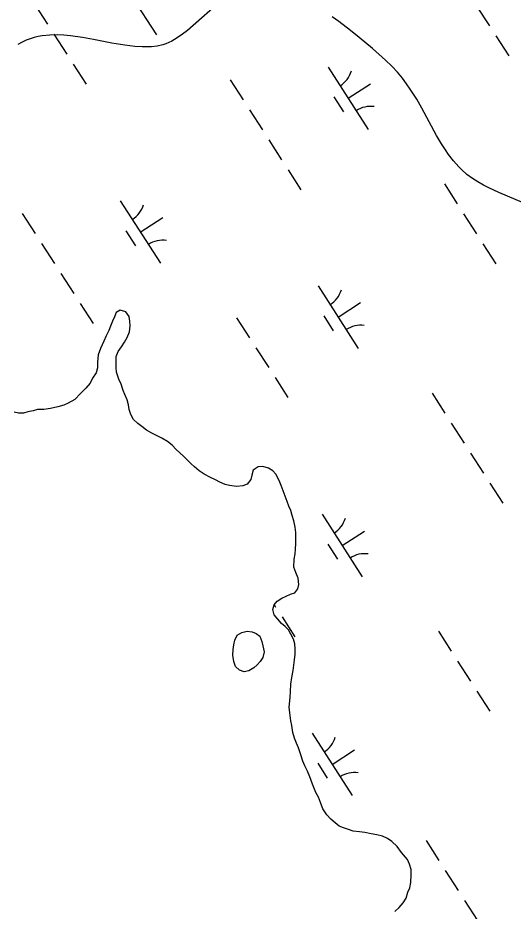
# Model space of a CAD drawing. Extents: x 3937982 to 3958556, y 219448 to 241894.
# Drawn here: x 3945560 to 3945894, y 232047 to 232648 of the extents above; entities that cross this region are included whole.
import ezdxf

# ---------------------------------------------------------------- set-up
doc = ezdxf.new("R2010")
doc.units = 0
for name, color, linetype in [('V-SITE-VEGE', 7, 'Continuous'), ('V-TOPO-SHOR', 7, 'Continuous'), ('V-WETL-SWMP', 7, 'Continuous')]:
    doc.layers.add(name, color=color, linetype=linetype)

msp = doc.modelspace()

# ---------------------------------------------------------------- linework, layer by layer
at = {"layer": 'V-SITE-VEGE'}
for points in [[(3945699.172, 232661.644), (3945674.561, 232639.962), (3945671.278, 232637.422), (3945667.774, 232635.002), (3945664.034, 232632.814), (3945662.103, 232631.874), (3945660.11, 232631.051), (3945658.052, 232630.371), (3945654.306, 232629.519), (3945650.425, 232629.025), (3945647.769, 232628.876), (3945644.146, 232628.876), (3945639.188, 232629.183), (3945632.379, 232630.033), (3945623.797, 232631.542), (3945611.294, 232634.023), (3945604.075, 232635.327), (3945595.834, 232636.464), (3945591.464, 232636.837), (3945586.837, 232637.005), (3945581.957, 232636.875), (3945576.831, 232636.325), (3945574.221, 232635.854), (3945571.559, 232635.221), (3945568.848, 232634.404), (3945566.089, 232633.371), (3945563.287, 232632.095), (3945560.451, 232630.537)], [(3945905.961, 232521.782), (3945884.227, 232530.928), (3945877.332, 232534.138), (3945873.78, 232535.968), (3945870.119, 232538.041), (3945866.383, 232540.415), (3945862.631, 232543.157), (3945858.93, 232546.362), (3945857.157, 232548.14), (3945853.548, 232552.258), (3945850.237, 232556.596), (3945848.166, 232559.594), (3945845.549, 232563.705), (3945842.235, 232569.357), (3945832.302, 232587.678), (3945828.849, 232593.722), (3945824.565, 232600.554), (3945822.087, 232604.14), (3945819.263, 232607.904), (3945816.014, 232611.833), (3945812.246, 232615.906), (3945807.839, 232620.092), (3945799.059, 232627.768), (3945790.253, 232635.186), (3945784.375, 232639.931), (3945776.527, 232645.946), (3945772.038, 232649.198)]]:
    msp.add_lwpolyline(points, dxfattribs=at)
at = {"layer": 'V-TOPO-SHOR'}
for points in [[(3945627.916, 232423.896), (3945630.128, 232427.152), (3945632.292, 232430.081), (3945634.078, 232433.429), (3945635.582, 232437.238), (3945636.003, 232441.228), (3945635.876, 232444.23), (3945635.326, 232447.507), (3945633.185, 232450.632), (3945629.331, 232451.824), (3945626.728, 232450.258), (3945625.448, 232447.298), (3945624.168, 232444.339), (3945622.892, 232441.052), (3945621.612, 232438.092), (3945620.013, 232434.476), (3945618.411, 232430.857), (3945616.171, 232425.923), (3945614.577, 232421.651), (3945613.971, 232416.736), (3945614.012, 232412.806), (3945613.064, 232409.523), (3945610.809, 232405.9), (3945609.203, 232402.609), (3945606.291, 232399.305), (3945602.726, 232395.668), (3945598.838, 232391.699), (3945594.282, 232389.035), (3945591.349, 232387.695), (3945587.429, 232386.673), (3945582.53, 232385.641), (3945577.953, 232384.941), (3945573.697, 232384.898), (3945570.76, 232383.886), (3945567.166, 232383.194), (3945564.227, 232382.51), (3945560.955, 232382.477), (3945558.001, 232383.102)], [(3945752.326, 232148.274), (3945750.972, 232152.515), (3945749.289, 232157.082), (3945747.947, 232160.343), (3945746.604, 232163.603), (3945745.582, 232167.521), (3945744.881, 232172.098), (3945744.193, 232175.365), (3945743.487, 232180.595), (3945743.118, 232184.521), (3945743.708, 232191.075), (3945743.995, 232195.005), (3945744.271, 232199.92), (3945744.879, 232204.51), (3945745.815, 232209.104), (3945746.106, 232212.706), (3945746.724, 232216.315), (3945747.013, 232220.247), (3945746.976, 232223.847), (3945746.944, 232227.12), (3945745.928, 232230.384), (3945744.259, 232233.641), (3945742.592, 232236.571), (3945740.277, 232238.838), (3945737.965, 232240.78), (3945735.317, 232243.7), (3945732.997, 232246.623), (3945731.977, 232250.213), (3945732.925, 232253.496), (3945734.867, 232255.808), (3945738.121, 232257.805), (3945741.054, 232259.144), (3945743.986, 232260.484), (3945746.923, 232261.496), (3945748.861, 232264.135), (3945749.485, 232267.089), (3945749.115, 232271.34), (3945747.437, 232275.252), (3945746.092, 232278.84), (3945746.366, 232284.081), (3945746.985, 232287.687), (3945747.28, 232290.964), (3945747.57, 232294.569), (3945747.527, 232298.824), (3945747.495, 232302.097), (3945747.13, 232305.695), (3945746.106, 232309.943), (3945745.086, 232313.533), (3945744.07, 232316.796), (3945742.733, 232319.728), (3945741.717, 232322.993), (3945740.372, 232326.581), (3945739.024, 232330.167), (3945737.678, 232333.755), (3945736.337, 232337.016), (3945734.002, 232341.249), (3945732.016, 232343.52), (3945729.048, 232345.455), (3945725.438, 232346.399), (3945722.165, 232346.367), (3945718.915, 232344.042), (3945717.964, 232340.759), (3945717.34, 232337.806), (3945714.753, 232334.507), (3945711.818, 232333.495), (3945707.567, 232333.124), (3945702.975, 232333.733), (3945700.024, 232334.357), (3945696.405, 232335.957), (3945693.444, 232337.564), (3945690.153, 232339.168), (3945685.874, 232341.417), (3945682.577, 232343.676), (3945679.278, 232346.26), (3945676.961, 232348.529), (3945674.647, 232350.796), (3945672.333, 232353.066), (3945669.357, 232355.982), (3945667.045, 232357.924), (3945664.397, 232360.842), (3945661.098, 232363.429), (3945657.473, 232365.683), (3945653.856, 232367.283), (3945650.565, 232369.032), (3945647.126, 232370.92), (3945644.009, 232373.47), (3945641.228, 232375.413), (3945638.387, 232378.246), (3945636.573, 232381.557), (3945635.414, 232384.875), (3945634.91, 232388.107), (3945634.029, 232391.38), (3945632.54, 232394.878), (3945631.432, 232397.677), (3945629.937, 232401.88), (3945628.352, 232405.378), (3945626.804, 232409.953), (3945626.675, 232413.236), (3945626.546, 232416.566), (3945626.736, 232420.551), (3945627.916, 232423.896)], [(3945726.279, 232221.77), (3945725.335, 232217.996), (3945723.564, 232215.194), (3945721.458, 232213.046), (3945719.187, 232210.894), (3945715.933, 232209.061), (3945712.828, 232208.374), (3945709.709, 232209.489), (3945706.899, 232211.915), (3945705.721, 232215.178), (3945705.187, 232219.591), (3945705.312, 232223.358), (3945705.771, 232226.473), (3945706.393, 232229.59), (3945707.999, 232232.881), (3945711.087, 232234.876), (3945714.843, 232235.732), (3945718.124, 232235.109), (3945720.918, 232233.993), (3945723.392, 232232.217), (3945724.735, 232228.793), (3945725.421, 232225.69), (3945726.279, 232221.77)], [(3945814.245, 232047.082), (3945817.163, 232049.73), (3945819.752, 232052.704), (3945821.683, 232055.997), (3945822.953, 232059.94), (3945824.233, 232062.899), (3945824.852, 232066.505), (3945825.124, 232071.746), (3945825.089, 232075.349), (3945824.069, 232078.939), (3945822.732, 232081.872), (3945818.753, 232086.742), (3945815.767, 232090.641), (3945812.129, 232094.205), (3945809.164, 232096.14), (3945805.875, 232097.744), (3945801.934, 232098.686), (3945798.328, 232099.304), (3945794.062, 232100.242), (3945790.457, 232100.533), (3945786.196, 232101.145), (3945782.913, 232102.094), (3945779.626, 232103.369), (3945776.668, 232104.324), (3945774.026, 232106.589), (3945771.055, 232109.178), (3945768.407, 232112.096), (3945765.746, 232115.997), (3945764.067, 232120.237), (3945762.721, 232123.825), (3945761.052, 232127.081), (3945758.703, 232132.623), (3945757.018, 232137.518), (3945755.34, 232141.429), (3945753.667, 232145.013), (3945752.326, 232148.274)]]:
    msp.add_lwpolyline(points, dxfattribs=at)
at = {"layer": 'V-WETL-SWMP'}
for p, q in [((3945626.646, 232679.081), (3945653.708, 232637.037)), ((3945571.78, 232657.683), (3945580.44, 232644.23)), ((3945869.194, 232656.463), (3945877.854, 232643.01)), ((3945584.77, 232637.503), (3945593.43, 232624.049)), ((3945882.184, 232636.283), (3945890.844, 232622.829)), ((3945597.76, 232617.322), (3945606.42, 232603.868)), ((3945769.212, 232615.39), (3945796.274, 232573.347)), ((3945703.347, 232606.795), (3945712.007, 232593.342)), ((3945782.743, 232594.369), (3945797.879, 232604.111)), ((3945773.008, 232595.238), (3945779.503, 232585.148)), ((3945716.337, 232586.615), (3945724.997, 232573.161)), ((3945729.327, 232566.434), (3945737.987, 232552.98)), ((3945742.317, 232546.253), (3945750.977, 232532.799)), ((3945847.475, 232536.695), (3945856.135, 232523.241)), ((3945629.345, 232525.361), (3945656.407, 232483.318)), ((3945563.48, 232516.766), (3945572.14, 232503.312)), ((3945642.876, 232504.339), (3945658.011, 232514.082)), ((3945860.465, 232516.514), (3945869.125, 232503.06)), ((3945633.141, 232505.208), (3945639.636, 232495.118)), ((3945576.47, 232496.585), (3945585.13, 232483.131)), ((3945873.455, 232496.333), (3945882.115, 232482.879)), ((3945589.46, 232476.404), (3945598.12, 232462.951)), ((3945762.474, 232468.062), (3945789.536, 232426.019)), ((3945602.449, 232456.224), (3945611.109, 232442.77)), ((3945776.005, 232447.041), (3945791.141, 232456.783)), ((3945707.608, 232446.665), (3945716.268, 232433.211)), ((3945766.27, 232447.91), (3945772.765, 232437.819)), ((3945720.598, 232426.484), (3945729.258, 232413.031)), ((3945733.588, 232406.304), (3945742.248, 232392.85)), ((3945839.175, 232395.777), (3945847.835, 232382.323)), ((3945852.165, 232375.596), (3945860.825, 232362.143)), ((3945865.155, 232355.416), (3945873.815, 232341.962)), ((3945878.145, 232335.235), (3945886.805, 232321.781)), ((3945765.173, 232314.343), (3945792.235, 232272.299)), ((3945778.704, 232293.321), (3945793.839, 232303.063)), ((3945768.969, 232294.19), (3945775.464, 232284.1)), ((3945732.934, 232253.507), (3945733.947, 232251.932)), ((3945738.277, 232245.205), (3945746.937, 232231.752)), ((3945843.436, 232235.647), (3945852.096, 232222.193)), ((3945856.426, 232215.466), (3945865.086, 232202.012)), ((3945869.416, 232195.285), (3945878.076, 232181.832)), ((3945758.435, 232167.014), (3945785.497, 232124.971)), ((3945771.966, 232145.993), (3945787.101, 232155.735)), ((3945762.231, 232146.862), (3945768.726, 232136.772)), ((3945835.135, 232094.729), (3945843.795, 232081.276)), ((3945848.125, 232074.549), (3945856.785, 232061.095)), ((3945861.115, 232054.368), (3945869.775, 232040.914))]:
    msp.add_line(p, q, dxfattribs=at)
for points in [[(3945714.754, 232334.506), (3945711.818, 232333.494), (3945707.566, 232333.124), (3945702.976, 232333.732), (3945700.023, 232334.357), (3945696.406, 232335.957), (3945693.443, 232337.564), (3945690.153, 232339.168), (3945685.874, 232341.416), (3945682.577, 232343.675), (3945679.277, 232346.26), (3945676.962, 232348.529), (3945674.648, 232350.797), (3945672.333, 232353.065), (3945669.357, 232355.982), (3945667.046, 232357.923), (3945664.397, 232360.842), (3945661.097, 232363.428), (3945657.473, 232365.683), (3945653.855, 232367.283), (3945650.564, 232369.031), (3945647.127, 232370.921), (3945644.01, 232373.47), (3945641.227, 232375.414), (3945638.387, 232378.245), (3945636.573, 232381.557), (3945635.413, 232384.876), (3945634.909, 232388.106), (3945634.029, 232391.379), (3945632.54, 232394.878), (3945631.433, 232397.678), (3945629.937, 232401.88), (3945628.352, 232405.378), (3945626.804, 232409.954), (3945626.675, 232413.236), (3945626.545, 232416.565), (3945626.736, 232420.552), (3945627.916, 232423.895), (3945630.127, 232427.152), (3945632.293, 232430.081), (3945634.079, 232433.43), (3945635.582, 232437.238), (3945636.004, 232441.228), (3945635.877, 232444.23), (3945635.325, 232447.507), (3945633.185, 232450.633), (3945629.331, 232451.825), (3945626.728, 232450.258), (3945625.448, 232447.298), (3945624.169, 232444.339), (3945622.893, 232441.052), (3945621.613, 232438.092), (3945620.013, 232434.475), (3945618.412, 232430.857), (3945616.17, 232425.924), (3945614.577, 232421.652), (3945613.972, 232416.735), (3945614.012, 232412.806), (3945613.063, 232409.523), (3945610.808, 232405.899), (3945609.204, 232402.609), (3945606.291, 232399.305), (3945602.726, 232395.668), (3945598.838, 232391.7), (3945594.281, 232389.034), (3945591.348, 232387.695), (3945587.43, 232386.673), (3945582.53, 232385.642), (3945577.953, 232384.941), (3945573.698, 232384.897), (3945570.761, 232383.886), (3945567.167, 232383.194), (3945564.228, 232382.51), (3945560.954, 232382.477), (3945558.001, 232383.102)], [(3945814.244, 232047.082), (3945817.164, 232049.731), (3945819.753, 232052.704), (3945821.684, 232055.997), (3945822.953, 232059.939), (3945824.233, 232062.898), (3945824.851, 232066.506), (3945825.125, 232071.747), (3945825.089, 232075.348), (3945824.07, 232078.939), (3945822.731, 232081.872), (3945818.753, 232086.742), (3945815.767, 232090.641), (3945812.13, 232094.205), (3945809.164, 232096.139), (3945805.874, 232097.743), (3945801.935, 232098.685), (3945798.328, 232099.304), (3945794.062, 232100.243), (3945790.458, 232100.533), (3945786.196, 232101.145), (3945782.912, 232102.094), (3945779.625, 232103.37), (3945776.669, 232104.323), (3945774.027, 232106.588), (3945771.055, 232109.177), (3945768.406, 232112.096), (3945765.747, 232115.998), (3945764.067, 232120.237), (3945762.722, 232123.825), (3945761.052, 232127.082), (3945758.704, 232132.624), (3945757.017, 232137.517), (3945755.341, 232141.429), (3945753.667, 232145.014), (3945752.325, 232148.274), (3945750.972, 232152.516), (3945749.289, 232157.083), (3945747.947, 232160.343), (3945746.604, 232163.603), (3945745.582, 232167.522), (3945744.881, 232172.098), (3945744.193, 232175.365), (3945743.486, 232180.596), (3945743.118, 232184.521), (3945743.707, 232191.075), (3945743.995, 232195.006), (3945744.272, 232199.92), (3945744.88, 232204.51), (3945745.816, 232209.103), (3945746.107, 232212.707), (3945746.725, 232216.314), (3945747.013, 232220.246), (3945746.976, 232223.847), (3945746.943, 232227.12), (3945745.928, 232230.384), (3945744.258, 232233.641), (3945742.592, 232236.571), (3945740.277, 232238.839), (3945737.966, 232240.78), (3945735.317, 232243.7), (3945732.996, 232246.623), (3945731.977, 232250.214), (3945732.926, 232253.497), (3945734.867, 232255.809), (3945738.121, 232257.806), (3945741.054, 232259.145), (3945743.986, 232260.484), (3945746.923, 232261.496), (3945748.86, 232264.135), (3945749.485, 232267.088), (3945749.115, 232271.34), (3945747.438, 232275.252), (3945746.092, 232278.839), (3945746.367, 232284.08), (3945746.985, 232287.688), (3945747.279, 232290.965), (3945747.57, 232294.569), (3945747.527, 232298.825), (3945747.494, 232302.098), (3945747.13, 232305.696), (3945746.105, 232309.942), (3945745.086, 232313.533), (3945744.071, 232316.796), (3945742.732, 232319.729), (3945741.717, 232322.993), (3945740.371, 232326.581), (3945739.025, 232330.168), (3945737.679, 232333.756), (3945736.337, 232337.016), (3945734.002, 232341.249), (3945732.015, 232343.52), (3945729.049, 232345.455), (3945725.438, 232346.4), (3945722.164, 232346.367), (3945718.914, 232344.042), (3945717.965, 232340.759), (3945717.34, 232337.806), (3945714.754, 232334.506)]]:
    msp.add_lwpolyline(points, dxfattribs=at)
msp.add_lwpolyline([(3945726.28, 232221.77), (3945725.336, 232217.995), (3945723.564, 232215.195), (3945721.458, 232213.045), (3945719.188, 232210.894), (3945715.932, 232209.061), (3945712.829, 232208.374), (3945709.708, 232209.489), (3945706.9, 232211.916), (3945705.721, 232215.178), (3945705.186, 232219.592), (3945705.311, 232223.358), (3945705.771, 232226.473), (3945706.394, 232229.59), (3945707.998, 232232.88), (3945711.088, 232234.875), (3945714.844, 232235.732), (3945718.124, 232235.11), (3945720.918, 232233.993), (3945723.392, 232232.217), (3945724.736, 232228.793), (3945725.422, 232225.69)], close=True, dxfattribs=at)
for centre, start, end in [((3945767.993, 232617.723), 301.99668, 343.540338), ((3945797.893, 232571.271), 81.996677, 123.540335), ((3945628.126, 232527.694), 301.99668, 343.540338), ((3945658.026, 232481.242), 81.996677, 123.540335), ((3945761.255, 232470.395), 301.99668, 343.540338), ((3945791.155, 232423.943), 81.996677, 123.540335), ((3945763.953, 232316.675), 301.99668, 343.540338), ((3945793.853, 232270.224), 81.996677, 123.540335), ((3945757.215, 232169.347), 301.99668, 343.540338), ((3945787.115, 232122.895), 81.996677, 123.540335)]:
    msp.add_arc(centre, 17.623, start, end, dxfattribs=at)

doc.saveas('drawing.dxf')
